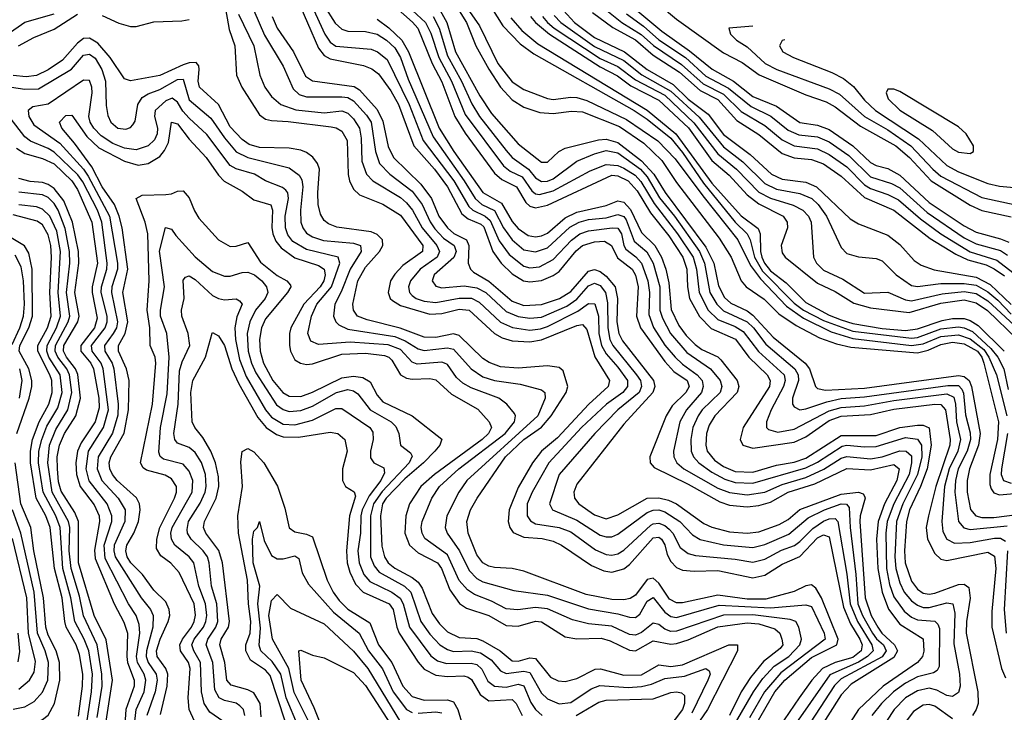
# Model space of a CAD drawing. Header units: inches. Extents: x 884549 to 1028252, y 526810 to 653624.
# Tile 420 of 656: x 911033 to 914386, y 636780 to 639139. Entities that reach past the tile are written whole.
import ezdxf

# ---------------------------------------------------------------- set-up
doc = ezdxf.new("R2010")
doc.units = ezdxf.units.IN
doc.header["$MEASUREMENT"] = 0
doc.layers.add('A9613', color=7, linetype='Continuous')

msp = doc.modelspace()

# ---------------------------------------------------------------- linework, layer by layer
at = {"layer": 'A9613', "color": 5}
for points, elevation in [([(913071.2, 639388.4), (913075.3, 639370), (913088.8, 639330), (913111.6, 639290), (913165.5, 639230), (913270, 639141.5), (913430, 639026.5), (913493.8, 638993.8), (913551.6, 638951.6), (913710, 638883.5), (913779.4, 638859.4), (913810, 638843), (913896.5, 638776.5), (914016.5, 638710), (914063.3, 638670), (914136.8, 638590), (914270, 638507.6), (914310, 638489.2), (914410, 638468.1)], 3620), ([(912267.3, 639267.3), (912414.8, 639130), (912432.9, 639092.9), (912460.1, 639010), (912503.3, 638930), (912550, 638816.7), (912680.9, 638641), (912703.6, 638623.6), (912744.5, 638604.5), (912776.6, 638556.6), (912790, 638545.9), (912803.5, 638543.5), (912850, 638556.4), (912975.3, 638624.7), (913030, 638646.2), (913070, 638642.5), (913090, 638634.1), (913129.2, 638609.2), (913148.4, 638588.4), (913193.1, 638513.1), (913273.3, 638410), (913326.4, 638330), (913337.5, 638290), (913346.4, 638210), (913377.5, 638150), (913410, 638118.3), (913470, 638094.3), (913497.2, 638077.2), (913549, 638009), (913636, 637930), (913639.5, 637910), (913633.9, 637890), (913591.6, 637810), (913576.8, 637770), (913576.6, 637750), (913583.1, 637743.1), (913615, 637735), (913670, 637744.9), (913790, 637806.9), (913830, 637818.5), (913910, 637824.2), (914010, 637842.3), (914190, 637864.9), (914214, 637854), (914220, 637830), (914223.1, 637770), (914236.4, 637710), (914227.5, 637670), (914198.2, 637610), (914182.9, 637550), (914173.3, 637430), (914176.3, 637396.3), (914190.6, 637370.6), (914216.9, 637356.9), (914270, 637358.6), (914353.2, 637373.2), (914373.2, 637373.2), (914390, 637363.5)], 3240), ([(912475.9, 639255.9), (912554.7, 639130), (912586.4, 639050), (912631.1, 638971.1), (912670.3, 638910), (912710, 638866.4), (912750, 638841.3), (912803.7, 638823.7), (912850, 638820.1), (912912.1, 638827.9), (912950, 638824.9), (913075.3, 638775.3), (913158.2, 638718.2), (913219.9, 638659.9), (913270, 638584.8), (913415.2, 638395.2), (913456.3, 638330), (913490, 638249.6), (913507.2, 638230), (913567.9, 638187.9), (913617.7, 638137.7), (913677.4, 638097.4), (913756.2, 638056.2), (913815.1, 638035.1), (913863.6, 638023.6), (914090, 638004.2), (914126.6, 638013.4), (914170, 638032.5), (914210, 638040.9), (914250, 638035.5), (914294.3, 638010), (914309.9, 637990), (914316.9, 637970), (914366.1, 637770), (914363.4, 637710), (914336.4, 637590), (914336.6, 637556.6), (914341.1, 637541.1), (914350, 637527.8), (914370, 637520.7), (914470, 637530.6)], 3320), ([(912008.9, 639230), (912072.5, 639090), (912090, 639063.2), (912110, 639048.7), (912230, 639038.4), (912251.8, 639030), (912284.1, 639004.1), (912359.2, 638850), (912407.3, 638727.3), (912511.6, 638590), (912562.9, 638502.9), (912575.9, 638490), (912618.6, 638470), (912635.4, 638455.4), (912666.3, 638386.3), (912699.9, 638339.9), (912750, 638300.1), (912770, 638293.6), (912802.9, 638297.1), (912850, 638322.5), (912911.9, 638388.1), (912940.1, 638410), (912970, 638420.3), (913050.5, 638430.5), (913070, 638428.7), (913082.2, 638410), (913089.8, 638370), (913097.3, 638357.3), (913131.6, 638331.6), (913150.3, 638310.3), (913172.2, 638250), (913177.3, 638210), (913175, 638135), (913191.4, 638091.4), (913230, 638030.4), (913265.4, 637990), (913290, 637965.9), (913340.1, 637930), (913357.2, 637910), (913360.5, 637890), (913354.6, 637870), (913303.8, 637810), (913281.4, 637770), (913259.3, 637670), (913260.9, 637650), (913271.2, 637630), (913294.9, 637610), (913410, 637543.9), (913450, 637528.6), (913510, 637521.6), (913570, 637530.4), (913630, 637556.5), (913710, 637580.4), (913771.7, 637608.3), (913830, 637645.5), (913850, 637651.4), (913930, 637643.8), (913970, 637650.8), (914030.7, 637670.7), (914052.2, 637670), (914070, 637653.9), (914070.2, 637630), (914061.8, 637590), (914009.9, 637490), (913987.1, 637430), (913982.8, 637390), (913984.5, 637270), (913995.6, 637215.6), (914010, 637174.1), (914045.2, 637125.2), (914070, 637105), (914090, 637095.5), (914150, 637090.4), (914160.2, 637080.2), (914165.5, 637065.5), (914164.1, 636935.9), (914157.1, 636922.9), (914144.9, 636915.1), (914090, 636900.8), (914050, 636879.4), (914008.5, 636850), (913968, 636810), (913935.1, 636770)], 3140), ([(912233.7, 639253.7), (912370.8, 639130.8), (912388.2, 639110), (912437.3, 638990), (912470, 638927.2), (912514.5, 638810), (912550, 638752.5), (912650, 638616.2), (912674.9, 638594.9), (912724.6, 638570), (912756.6, 638516.6), (912770, 638504.5), (912790, 638498.3), (912830, 638507.9), (913050, 638609.7), (913070, 638608), (913104.8, 638590), (913136, 638556), (913181.3, 638481.3), (913243.4, 638403.4), (913290.8, 638330), (913304.7, 638290), (913307.3, 638230), (913314.5, 638190), (913348.2, 638128.2), (913387.7, 638087.7), (913470.9, 638050.9), (913515.7, 637990), (913578.4, 637930), (913589.2, 637910), (913586.8, 637890), (913496.5, 637750), (913486.2, 637710), (913495.9, 637690), (913530, 637680.3), (913670, 637700.1), (913710, 637718.7), (913790, 637773.9), (913830, 637789), (913930, 637794.9), (914010, 637812.6), (914150, 637829.3), (914170, 637828.5), (914186.3, 637810), (914202, 637710), (914200.7, 637690), (914153.3, 637550), (914127.7, 637450), (914120.3, 637410), (914124, 637370), (914150, 637321.5), (914170, 637301.8), (914190, 637297.7), (914330, 637325.9), (914352.4, 637312.4), (914357.4, 637270), (914344.2, 637124.2), (914344.2, 637070), (914376.6, 636930), (914390, 636898)], 3220), ([(911730, 639196), (911745.8, 639105.8), (911765.6, 639050), (911771.4, 638950), (911789.1, 638910), (911850, 638815.7), (911870, 638800.4), (911890, 638795.4), (911947, 638793), (912094, 638774), (912110.8, 638770.8), (912130, 638759.4), (912147.6, 638727.6), (912152, 638612), (912156.4, 638590), (912170, 638561.6), (912190, 638543), (912270, 638510.9), (912330, 638474), (912405.4, 638370), (912404.7, 638350), (912337.8, 638302.2), (912310, 638272.7), (912295.7, 638250), (912287.2, 638210), (912294.3, 638190), (912302.5, 638182.5), (912330, 638165.6), (912430, 638136.4), (912470, 638138.4), (912530, 638153.2), (912564.1, 638150), (912650, 638070.1), (912675.7, 638055.7), (912710, 638045.7), (912770, 638042.4), (912810, 638048.9), (912930, 638098.3), (912950, 638100.9), (912964.7, 638084.7), (912991.1, 637991.1), (913041.8, 637910), (913036.7, 637890), (912970.6, 637830), (912864.9, 637715.1), (912810.1, 637670), (912778.9, 637630), (912730, 637545.7), (912699.9, 637470), (912696.4, 637430), (912701.6, 637410), (912713.3, 637393.3), (912750, 637377.2), (912812, 637372), (912850, 637363.2), (912877.5, 637350), (912980.4, 637280.4), (913022.4, 637262.4), (913050, 637258), (913090, 637269.2), (913110, 637283.7), (913190, 637374.9), (913210, 637376.9), (913219.1, 637370), (913230, 637350.8), (913238.3, 637318.3), (913250, 637294.5), (913270, 637274), (913290, 637264.4), (913330, 637261.1), (913410, 637263.8), (913530, 637237.9), (913570, 637247), (913630, 637284.4), (913690, 637310.5), (913750, 637374.6), (913770, 637385.2), (913790, 637378.5), (913839, 637139), (913862, 637082), (913894.6, 637030), (913902.5, 637010), (913898.7, 636990), (913870, 636967.1), (913809.7, 636950), (913767.5, 636930), (913730.3, 636890), (913687.2, 636830), (913619.5, 636730)], 3020), ([(911975.8, 639215.8), (912050, 639041.9), (912070, 639017.6), (912090, 639005.5), (912203.4, 638983.4), (912232.2, 638972.2), (912255.3, 638955.3), (912297.1, 638897.1), (912323.4, 638850), (912375, 638710), (912445, 638630), (912489.8, 638570), (912538.6, 638478.6), (912560.7, 638460.7), (912603.2, 638443.2), (912613.5, 638433.5), (912644.4, 638350), (912672.5, 638310), (912710, 638273.5), (912748.5, 638250), (912770, 638246.4), (912810, 638251.2), (912850, 638267.7), (912870, 638281.9), (912928.2, 638351.8), (912950, 638370.7), (912990, 638383.1), (913024.6, 638384.6), (913048.3, 638370), (913068.7, 638328.7), (913119, 638290), (913129.7, 638269.7), (913139, 638230), (913133.5, 638130), (913147, 638090), (913230, 637974.8), (913260.9, 637940.9), (913305.7, 637910), (913312.7, 637890), (913301.9, 637870), (913255.3, 637824.7), (913234.9, 637790), (913179.1, 637650), (913180.1, 637630), (913194.2, 637614.2), (913310, 637557.6), (913417.1, 637497.1), (913450, 637485.4), (913510, 637480.3), (913550, 637485), (913590, 637495.8), (913649.5, 637530.5), (913740.9, 637559.1), (913850, 637610.5), (913930, 637606.1), (914010, 637624.6), (914028, 637610), (914019.9, 637570), (913977.9, 637490), (913957.1, 637430), (913950.7, 637370), (913955.3, 637270), (913969.9, 637190), (913991.9, 637131.9), (914030, 637080.4), (914110, 637030.1), (914111.7, 636988.3), (914107.1, 636970), (914090.9, 636950), (913973.6, 636870), (913889.8, 636790), (913851.2, 636730)], 3120), ([(912548.3, 639190), (912598.6, 639118.6), (912661.1, 638990), (912710, 638928.1), (912750, 638901.3), (912830, 638870.6), (912850, 638867.6), (912910, 638875.9), (912930, 638874.8), (912964.1, 638864.1), (913099.4, 638799.4), (913206.2, 638726.2), (913265.5, 638665.5), (913359, 638539), (913478.9, 638390), (913522.2, 638302.2), (913556.3, 638256.3), (913644, 638164), (913702.7, 638122.7), (913796.2, 638076.2), (913870, 638053.1), (914070, 638029.5), (914110, 638035.6), (914170, 638060.5), (914230, 638066.3), (914270, 638052.6), (914315.9, 638015.9), (914333.7, 637990), (914359.2, 637930), (914394.9, 637790)], 3340), ([(913010, 639188.2), (913083.4, 639130), (913149, 639089), (913190.9, 639050.9), (913287, 638987), (913361, 638921), (913430, 638885.7), (913490, 638826.6), (913570, 638779.1), (913630, 638729.6), (913670, 638709.8), (913750, 638699.4), (913790, 638680.6), (913850, 638637.8), (913910, 638576.8), (913930, 638563.8), (913990, 638543.4), (914025.3, 638525.3), (914100.8, 638460.8), (914170.4, 638410), (914270, 638348.5), (914360.7, 638320.7), (914470, 638236.3)], 3540), ([(913110.7, 639190.7), (913219.8, 639099.8), (913313.5, 639033.5), (913390.9, 638970.9), (913464.1, 638930), (913530, 638878.2), (913610, 638844.3), (913689.5, 638789.5), (913750, 638779.9), (913790, 638765.1), (913870.3, 638710), (913930, 638653), (913950, 638642.5), (913990, 638633), (914030, 638610), (914130, 638516.8), (914250, 638436.9), (914290, 638415.6), (914373.2, 638393.2), (914401.3, 638381.3)], 3580), ([(910990, 639088.5), (911050, 639131), (911150, 639159.2)], 3040), ([(911029.2, 639050), (911080.9, 639079.1), (911150, 639107.4), (911230, 639158.5)], 3020), ([(911778.4, 639158.4), (911829.8, 639050), (911850.2, 638949.8), (911868.2, 638910), (911890, 638877.5), (911921.6, 638850), (911972.8, 638832.8), (912070, 638821.8), (912130, 638828.9), (912150, 638821.4), (912170, 638801.8), (912190, 638770), (912195.7, 638735.7), (912197.8, 638657.8), (912213.7, 638613.7), (912235.1, 638590), (912330, 638533.4), (912350, 638515.9), (912370.9, 638490), (912403.6, 638430), (912453.3, 638370), (912462.1, 638350), (912454.3, 638330), (912396.5, 638290), (912363.7, 638250), (912357.3, 638230), (912360.6, 638210), (912370, 638200.1), (912383.3, 638190), (912410, 638180.9), (912450, 638175.7), (912530, 638191), (912571.2, 638191.2), (912597.5, 638177.5), (912670, 638109.1), (912710.9, 638090.9), (912770, 638082.4), (912806.2, 638086.2), (912830, 638093.9), (912933.2, 638146.8), (912970, 638172.9), (912991.4, 638171.4), (913003.5, 638130), (913005.3, 638070), (913014.4, 638030), (913030, 638001.1), (913070, 637956.2), (913102.5, 637910), (913102.8, 637890), (913087.1, 637870), (913031.3, 637830), (912946.4, 637750), (912834.4, 637630), (912777.7, 637530), (912761.4, 637490), (912760.8, 637450), (912772.1, 637432.1), (912790, 637422.6), (912869.8, 637409.8), (912910, 637395.4), (912994.2, 637334.2), (913030, 637317.3), (913050, 637315.1), (913070, 637320.2), (913090, 637332.9), (913182.1, 637417.9), (913190, 637422.8), (913210, 637424.2), (913230, 637416.2), (913244.3, 637404.3), (913257.2, 637390), (913281.9, 637341.9), (913310, 637321.1), (913334, 637314), (913470, 637302.2), (913530, 637291.6), (913570, 637301.5), (913627.5, 637332.5), (913671.2, 637348.8), (913690, 637361.6), (913733.5, 637406.5), (913770, 637431.4), (913790, 637439.5), (913810, 637440.9), (913819.4, 637430), (913850.4, 637250.4), (913861.6, 637150), (913886.3, 637090), (913935.3, 637010), (913939.1, 636990), (913919.8, 636970), (913890, 636951.5), (913791.9, 636908.1), (913660.2, 636719.8)], 3040), ([(911830.3, 639170), (911867.1, 639087.1), (911930, 638981.3), (911963.9, 638903.9), (911984.4, 638884.4), (912010, 638876), (912130, 638876.3), (912150, 638874.3), (912170, 638863.4), (912214.3, 638814.3), (912229.8, 638790), (912244.3, 638690), (912258.2, 638650), (912293.1, 638613.1), (912370, 638555.1), (912403.1, 638510), (912430.7, 638450.7), (912447, 638427), (912475.7, 638395.7), (912512.1, 638370), (912519.1, 638350), (912511.2, 638328.8), (912444.6, 638270), (912437.2, 638250), (912450, 638231.4), (912470, 638226.6), (912547.1, 638232.9), (912590, 638226.4), (912620.2, 638210), (912690, 638146), (912730, 638128.6), (912770, 638122.4), (912810, 638126.4), (912896.2, 638163.8), (912930, 638187.6), (912970, 638233), (912990, 638241.4), (913010, 638234.1), (913028.2, 638210), (913035.1, 638175.1), (913035.8, 638090), (913043, 638050), (913052.9, 638030), (913134, 637930), (913147.3, 637910), (913150.9, 637890), (913142.7, 637870), (913070.1, 637810), (912991.9, 637730), (912870.1, 637590), (912837.7, 637490), (912847.4, 637470), (912930, 637434.9), (913010, 637384), (913030, 637377.5), (913050, 637378.2), (913070, 637387.1), (913170, 637460.7), (913190, 637469.1), (913210, 637470.3), (913230, 637463.5), (913281.2, 637430), (913324.7, 637384.7), (913350, 637369.1), (913430, 637350.3), (913530, 637342), (913570, 637352.3), (913652.8, 637387.2), (913717.7, 637442.3), (913773.7, 637470), (913830, 637490.2), (913849.2, 637489.2), (913858.2, 637478.2), (913860.8, 637410), (913880.3, 637250), (913887.3, 637150), (913903.2, 637110), (913937.4, 637050), (913950.6, 637030.6), (913974.3, 637010), (913983.4, 636990), (913970.5, 636969.5), (913830, 636893.9), (913808, 636872), (913676, 636670)], 3060), ([(912070, 639186.5), (912107.2, 639127.2), (912130, 639106.7), (912150, 639100.1), (912210, 639099.1), (912250, 639090.1), (912281.6, 639070), (912310, 639043.2), (912329.4, 639010), (912356.2, 638936.2), (912440.5, 638740.5), (912546.9, 638590), (912583.9, 638530), (912607, 638510), (912649.6, 638489.6), (912681, 638430), (912710, 638389.1), (912750, 638355.9), (912790, 638348.4), (912830, 638362.6), (912906.8, 638433.2), (912938.3, 638450), (912970, 638458.8), (913030, 638464.7), (913070, 638475.8), (913090, 638468.5), (913097.9, 638457.9), (913125.3, 638385.3), (913168.6, 638348.6), (913189.8, 638310), (913212.7, 638230), (913213.4, 638150), (913222.2, 638122.2), (913249.1, 638070), (913305.3, 638005.3), (913385.8, 637950), (913418.5, 637910), (913424.2, 637890), (913417.9, 637870), (913357.4, 637810), (913343, 637790), (913325.5, 637750), (913318.3, 637710), (913319.2, 637670), (913327.8, 637650), (913345.6, 637630), (913390, 637598.2), (913434.2, 637574.2), (913470, 637563.3), (913530, 637560.8), (913710, 637612.8), (913750, 637631.9), (913833.6, 637686.4), (913850, 637689.8), (913910, 637684), (913950, 637685.3), (914050, 637716.1), (914090, 637711.2), (914104.5, 637690), (914104.7, 637650), (914090.7, 637590), (914040.5, 637490), (914019.5, 637430), (914013.7, 637310), (914016.8, 637270), (914030, 637221.5), (914044.8, 637190), (914070, 637159.6), (914090, 637145.1), (914110, 637137.7), (914130, 637137.2), (914190, 637153.2), (914211, 637150), (914217.9, 637117.9), (914213.8, 637013.8), (914234, 636910), (914235.5, 636870), (914230, 636848.4), (914210, 636834.4), (914190, 636837.7), (914155.9, 636855.9), (914130, 636862.3), (914090, 636853.2), (914050.1, 636830), (914010.7, 636790), (913985.1, 636750)], 3160), ([(912464.4, 639170), (912488, 639130), (912517.5, 639030), (912599.4, 638879.4), (912640, 638820), (912730, 638716.2), (912810, 638654.3), (912830, 638654.3), (912868.5, 638690), (912890, 638702.2), (913004.4, 638730), (913030, 638731.9), (913070, 638720.6), (913150, 638659.1), (913193, 638613), (913230.6, 638550.6), (913370, 638364.9), (913397, 638310), (913412.3, 638232.3), (913433.1, 638193.1), (913454.2, 638174.2), (913510, 638147.2), (913530, 638132.6), (913598.4, 638058.4), (913708.2, 637970), (913723.1, 637950), (913743.4, 637890), (913750, 637883.4), (913777.7, 637877.7), (913910, 637883.8), (914230, 637927.2), (914250, 637923.9), (914266, 637910), (914274.7, 637890), (914304.1, 637730), (914298.3, 637690), (914267.7, 637610), (914259.9, 637570), (914259.7, 637530), (914271, 637471), (914288.8, 637450), (914310, 637443.8), (914350, 637443.7), (914430, 637454.2)], 3280), ([(912639.5, 639179.5), (912678.8, 639118.8), (912737.2, 639057.2), (912783.5, 639023.5), (913126.1, 638830), (913170, 638800.5), (913250, 638735.3), (913290, 638687.2), (913362.1, 638582.1), (913469.8, 638449.8), (913510.3, 638410), (913520.9, 638390), (913535.8, 638330), (913563, 638283), (913670, 638173.7), (913702.2, 638150), (913770, 638114.9), (913870, 638078.3), (914070, 638054.6), (914090, 638057.4), (914170, 638086.6), (914230, 638092.9), (914250, 638089.7), (914277.3, 638077.3), (914339.9, 638019.9), (914363.7, 637990), (914384.4, 637950), (914399.8, 637879.8)], 3360), ([(912884.9, 639170), (912921.9, 639130), (912990, 639078.5), (913092.7, 639030), (913169.8, 638970), (913258.5, 638918.5), (913310, 638868.5), (913377.7, 638817.7), (913430, 638748.7), (913520.3, 638680.3), (913593, 638613), (913630, 638596.2), (913710, 638585.6), (913746.1, 638570), (913860.8, 638460.8), (913890, 638444.2), (913990, 638405.1), (914030, 638374.1), (914079.6, 638319.6), (914102.7, 638302.7), (914147, 638287), (914290, 638262.4), (914337.5, 638237.5), (914410, 638168.8)], 3480), ([(912983.9, 639163.9), (913053.1, 639113.1), (913130, 639070.4), (913190, 639018.9), (913280.1, 638960.1), (913350, 638897.8), (913410, 638867.6), (913475.7, 638795.7), (913550, 638748.5), (913630, 638683.8), (913670, 638669.2), (913730, 638663.6), (913770, 638648.5), (913830, 638606.6), (913910, 638533.4), (914010, 638490.3), (914133.9, 638393.9), (914221.2, 638341.2), (914261.8, 638321.8), (914324.1, 638304.1), (914351.2, 638291.2), (914386.6, 638266.6)], 3520), ([(913098.9, 639158.9), (913157.6, 639117.6), (913210, 639070.7), (913299.9, 639010), (913370, 638947), (913446.4, 638906.4), (913523.5, 638843.5), (913591.1, 638811.1), (913650, 638762.5), (913686.7, 638746.7), (913750, 638739.8), (913790, 638723.1), (913857, 638677), (913930, 638603.7), (914001.5, 638581.5), (914030, 638566.3), (914123, 638483), (914250, 638396.4), (914290, 638376.4), (914373.1, 638353.1), (914397.5, 638337.5)], 3560), ([(911313.4, 639153.4), (911370, 639127.7), (911410, 639115.7), (911430, 639116), (911490, 639131.4), (911584.9, 639135.1), (911610, 639140.3)], 3020), ([(911892.7, 639150), (911909.2, 639110), (911965.1, 639030), (912006.6, 638946.6), (912030.5, 638930.5), (912171.6, 638911.6), (912190, 638900.1), (912250, 638833.3), (912270, 638793.6), (912287.9, 638707.9), (912305.9, 638670), (912399.2, 638579.2), (912435.2, 638530), (912460.1, 638470), (912489.6, 638430), (912511, 638411), (912554.9, 638390), (912562.8, 638370), (912560.4, 638310), (912568, 638290), (912578.9, 638278.9), (912630, 638248.5), (912710, 638180.4), (912750, 638165.5), (912810, 638168.8), (912871.1, 638190), (912910, 638213.9), (912970, 638282.9), (912990, 638288.8), (913010, 638281.3), (913030, 638265.6), (913060.6, 638230), (913068.3, 638190), (913066.2, 638110), (913073.6, 638070), (913086, 638046), (913191.2, 637910), (913196.2, 637890), (913189.1, 637870), (913090, 637761.7), (912930, 637557.4), (912919.9, 637530), (912920.7, 637520.7), (912921.8, 637510), (912936.8, 637490), (912990, 637452.5), (913030, 637439.9), (913070, 637452.6), (913170, 637509.6), (913210, 637511.3), (913242.9, 637502.9), (913269.7, 637490), (913363.2, 637423.2), (913390, 637410.6), (913450, 637394.6), (913510, 637390.8), (913550, 637395.1), (913619.6, 637420.4), (913650, 637437), (913690, 637471.3), (913830, 637523.8), (913890, 637530.7), (913904.9, 637524.9), (913910, 637516.5), (913912, 637510), (913895.1, 637450), (913894, 637430), (913911.9, 637170), (913932.7, 637110), (913955.5, 637070), (913969.4, 637049.4), (914011.7, 637010), (914022.3, 636990), (914010, 636966.8), (913864.1, 636875.9), (913830, 636839.4), (913709.8, 636650)], 3080), ([(912250, 639140.7), (912290, 639111.5), (912334.2, 639070), (912356.8, 639030), (912461.5, 638770), (912511.6, 638690), (912610, 638551.1), (912674.2, 638514.2), (912710, 638451.4), (912730, 638428.1), (912764.8, 638404.8), (912790, 638399.2), (912810, 638402.6), (912830, 638412.6), (912890, 638464.1), (912930, 638484), (913030, 638506), (913070, 638522.1), (913090, 638517.9), (913112.7, 638492.7), (913150, 638414.5), (913195.9, 638370), (913218.4, 638330), (913233.5, 638290), (913243.2, 638243.2), (913251.7, 638151.7), (913277.8, 638097.8), (913303.2, 638063.2), (913333.3, 638033.3), (913356.5, 638016.5), (913410, 637991.3), (913421.2, 637981.2), (913476.8, 637910), (913481.8, 637890), (913476.3, 637870), (913400.5, 637790), (913381.4, 637758.6), (913371.6, 637730), (913369.3, 637690), (913374.7, 637670), (913399.1, 637639.1), (913430, 637617.1), (913470, 637600.3), (913530, 637598.4), (913610, 637622.3), (913670, 637632), (913710, 637646), (913830, 637723.4), (913950, 637723.2), (914030, 637750.7), (914090, 637757.9), (914110, 637758.8), (914130, 637748.9), (914137.1, 637690), (914122.9, 637610), (914101.1, 637550), (914062.9, 637470), (914052.5, 637430), (914046.8, 637330), (914048.9, 637290), (914070, 637227.5), (914090, 637199.4), (914110, 637186.3), (914130, 637183.1), (914150, 637186.6), (914230, 637215.5), (914250, 637216.7), (914265.8, 637205.8), (914269.5, 637169.5), (914257.7, 637090), (914256.3, 637050), (914296.3, 636850), (914297.4, 636810), (914290.8, 636790), (914277.5, 636770)], 3180), ([(912440.9, 639150), (912461.2, 639110), (912490, 639016.1), (912537.4, 638930), (912572.4, 638852.4), (912598.5, 638810), (912690, 638693.3), (912710.4, 638670), (912765.2, 638630), (912790, 638600.9), (912810, 638587.9), (912830, 638589.2), (912850, 638597.8), (912930, 638657.9), (912990, 638682.8), (913030, 638693.8), (913070, 638686.3), (913146.9, 638630), (913170, 638604), (913212.3, 638532.3), (913262.8, 638470), (913348.6, 638350), (913365.6, 638310), (913383.1, 638210), (913406.6, 638170), (913430, 638148), (913510.3, 638110), (913531.7, 638090), (913574.5, 638034.5), (913673, 637950), (913684.1, 637930), (913684.7, 637910), (913664.8, 637850), (913664.7, 637830), (913670, 637820.5), (913690, 637811), (913710, 637813.6), (913781.9, 637838.1), (913830, 637848.8), (913910, 637854.3), (914193.5, 637893.5), (914230, 637892.9), (914241.4, 637881.4), (914247.4, 637867.4), (914253.7, 637793.7), (914270, 637732), (914271, 637710), (914260, 637670), (914229.2, 637610), (914219.8, 637570), (914217.3, 637530), (914229.8, 637430), (914248.5, 637408.5), (914270, 637403.1), (914395.6, 637415.6)], 3260), ([(912705.3, 639145.3), (912742.5, 639102.5), (912797.3, 639057.3), (913170, 638830.6), (913268, 638750), (913390, 638582.9), (913490, 638471.2), (913547.7, 638427.7), (913555.1, 638410), (913556.2, 638350), (913560.9, 638330), (913568.9, 638310), (913590, 638284.3), (913643.6, 638243.6), (913710, 638176.6), (913790, 638132.6), (913830, 638116.7), (913870, 638104.9), (913970, 638087.1), (914050, 638080.4), (914090, 638085.9), (914174.9, 638114.9), (914210, 638121.5), (914250, 638121.9), (914270, 638115), (914297.4, 638097.4), (914386.2, 638010)], 3380), ([(912773, 639150), (912789.7, 639130), (912837, 639090), (913010, 638978.8), (913068.5, 638948.5), (913113.9, 638913.9), (913210, 638865.6), (913310.7, 638770.7), (913390, 638659.9), (913449.3, 638609.3), (913510, 638542.5), (913550, 638512.6), (913633.2, 638470), (913646.6, 638450), (913647.4, 638430), (913625.8, 638370), (913630, 638344.7), (913639.7, 638330), (913750, 638242.3), (913810, 638213), (913874, 638174), (913930, 638157.7), (914062.5, 638142.5), (914170, 638173.3), (914250, 638184.8), (914290, 638175.2), (914329.3, 638149.3), (914430, 638051.5)], 3420), ([(912813.2, 639150), (912830, 639130), (912853.5, 639110), (913010, 639006.9), (913070, 638979.6), (913130, 638934.7), (913230, 638882), (913328.2, 638788.2), (913410, 638682.7), (913473.9, 638630), (913550, 638552.4), (913590, 638531.4), (913667.5, 638507.5), (913700.3, 638490), (913718.8, 638470), (913727.9, 638450), (913736.6, 638330), (913746.4, 638310), (913770, 638286.4), (913835.7, 638255.7), (913910, 638208.1), (913990, 638211.1), (914050, 638184.8), (914070, 638181.9), (914174.1, 638205.9), (914250, 638213), (914290, 638206.2), (914330, 638181.9), (914450.7, 638070.7)], 3440), ([(912853.5, 639153.5), (912875.5, 639130), (912990, 639047.9), (913090, 639000), (913151.8, 638951.8), (913250, 638896.2), (913347, 638807), (913430, 638705.8), (913495.4, 638655.4), (913570, 638581.9), (913610, 638562.5), (913690, 638547.8), (913730.4, 638530), (913752, 638510), (913780.5, 638470), (913830, 638363.6), (913850, 638343.5), (913890, 638331.9), (913950, 638326), (913970, 638318), (914017.3, 638270), (914070, 638233.6), (914090.1, 638230.1), (914170, 638240.7), (914250, 638241.2), (914290, 638234.8), (914330, 638212.5), (914364.1, 638184.1), (914410, 638136)], 3460), ([(913530, 639116.8), (913447.7, 639110), (913453.1, 639090), (913473.8, 639070), (913510, 639047), (913571.5, 638990), (913611.4, 638970), (913790, 638904), (913825.1, 638885.1), (913910.1, 638810), (913990, 638764), (914067.5, 638710), (914142.2, 638630), (914170, 638606.9), (914310, 638534.2), (914430, 638507.8)], 3640), ([(913477.3, 636630), (913604.7, 636850), (913638.6, 636890), (913730, 636966.6), (913815.4, 637010), (913820.5, 637030), (913763.4, 637170), (913743.7, 637203.7), (913730, 637214.6), (913710, 637211.1), (913670, 637191.3), (913573.7, 637166.3), (913510, 637165.9), (913410, 637179.6), (913290, 637153.7), (913270, 637153.2), (913245.7, 637165.7), (913210, 637219.7), (913190, 637237.1), (913170, 637232.4), (913130, 637179.5), (913111.7, 637168.3), (913090, 637163.8), (913050, 637164.3), (912962, 637182), (912750, 637260.6), (912710.1, 637270.1), (912650, 637273.3), (912630, 637277.8), (912610, 637289.7), (912590, 637316.6), (912559.9, 637390), (912555.5, 637430), (912567.9, 637470), (912590.8, 637510), (912687.4, 637650), (912750, 637709), (912810, 637751.7), (912842.3, 637790), (912894, 637870), (912900.1, 637890), (912883.2, 637943.2), (912870, 637954.3), (912830, 637960.4), (912730, 637952.5), (912670, 637957.1), (912631.4, 637971.4), (912610, 637985.9), (912530, 638063.8), (912510, 638068.9), (912450, 638056.6), (912410, 638058.3), (912328.8, 638088.8), (912216.7, 638116.7), (912183.6, 638130), (912169.6, 638149.6), (912167.6, 638170), (912184.8, 638250), (912210, 638296.7), (912258.4, 638350), (912269.2, 638370), (912268.1, 638390), (912250, 638407.5), (912230, 638416.7), (912112.9, 638432.9), (912084.5, 638444.5), (912070, 638455.7), (912056.8, 638476.8), (912049.8, 638509.8), (912048, 638550), (912054.1, 638630), (912047.5, 638650), (912031, 638671), (912010, 638687.2), (911990, 638695.3), (911950, 638701.4), (911850, 638703.6), (911814.4, 638714.4), (911790.7, 638730.7), (911750, 638774.7), (911710, 638850.9), (911645.2, 638910), (911640.8, 638930), (911644.5, 638970), (911642.6, 638982.6), (911633.4, 638993.4), (911610, 638992.6), (911590, 638985.6), (911510, 638948.8), (911410, 638930.5), (911390, 638937.7), (911341.3, 639010), (911298.9, 639058.9), (911270, 639076.1), (911250, 639074.7), (911230, 639059.3), (911179.1, 639000.9), (911130, 638969), (911090, 638949.6), (911055, 638945), (911011.1, 638948.9)], 2980), ([(913639, 639070.5), (913630, 639068), (913621, 639050), (913632.3, 639030), (913668, 639010), (913799.3, 638959.3), (913838.9, 638938.9), (913872.1, 638912.1), (913910, 638865.6), (913947.4, 638830), (914093.7, 638733.7), (914190, 638642.5), (914230, 638620.7), (914330, 638581.1), (914370, 638572.3), (914470, 638562.9), (914477.1, 638562.9), (914481, 638566.8)], 3660), ([(910950, 638917.2), (911050, 638902.4), (911096.4, 638903.6), (911209.3, 638970.7), (911250, 639017.9), (911270, 639022.1), (911290, 639008.3), (911312.5, 638970), (911324.6, 638930), (911326.8, 638846.8), (911332.7, 638812.7), (911343.3, 638790), (911366.6, 638770), (911393.8, 638766.2), (911410, 638771.8), (911418.5, 638781.5), (911426, 638794), (911435.6, 638850), (911450, 638874.7), (911470, 638887.2), (911510, 638901.1), (911570, 638935.2), (911590, 638936.5), (911610, 638866.1), (911683.7, 638803.7), (911730, 638737.2), (911770, 638689.5), (911809.7, 638669.7), (911950, 638635.1), (911984.1, 638610), (911993.4, 638593.4), (911997.6, 638570), (911989, 638490), (911990.4, 638450), (911996.7, 638430), (912010, 638412.1), (912030, 638399.6), (912067.2, 638387.2), (912170, 638378.3), (912193.6, 638370), (912195.4, 638350), (912158.3, 638290), (912128, 638212), (912105.9, 638170), (912101.8, 638130), (912109, 638110), (912119.8, 638099.8), (912150, 638085.3), (912310, 638060.4), (912345.9, 638045.9), (912390, 638018.5), (912410, 638012.7), (912490, 638021.6), (912510, 638017.3), (912570, 637950.1), (912610, 637923.3), (912650, 637910.5), (912737.4, 637897.4), (912810, 637878.3), (912821.2, 637870), (912822.8, 637850), (912797.1, 637790), (912555.2, 637570), (912528.1, 637530), (912487.1, 637450), (912481.7, 637410), (912488.4, 637390), (912530.5, 637330.5), (912563.8, 637263.8), (912590, 637235.8), (912610, 637225.1), (912715.6, 637195.6), (912830, 637179.9), (912970, 637132.5), (913070, 637116.2), (913110, 637103.9), (913130, 637103.6), (913145.3, 637114.7), (913170, 637158.9), (913190, 637171.6), (913230, 637121.8), (913250, 637106.6), (913270, 637103.2), (913415.2, 637144.8), (913590, 637136.1), (913710, 637146.8), (913730, 637140.5), (913772.3, 637050), (913776.1, 637030), (913624.7, 636915.3), (913569.3, 636850.7), (913518.9, 636761.1)], 2960), ([(913450, 636709), (913531.8, 636850), (913563.9, 636896.1), (913602.7, 636937.3), (913652.6, 636970), (913689.8, 637010), (913695.3, 637030), (913686.6, 637070), (913676.2, 637090), (913656.5, 637096.5), (913530, 637111.9), (913430, 637111.8), (913270, 637056.9), (913250, 637055.2), (913230, 637063.7), (913210, 637079.4), (913190, 637084.2), (913150, 637052.1), (913130, 637043.7), (913110, 637045.7), (913050, 637073.3), (912970, 637081.2), (912915.9, 637095.9), (912830, 637132.9), (912790, 637137.4), (912729.2, 637129.2), (912690, 637132.6), (912639.1, 637159.1), (912581.7, 637181.7), (912557.4, 637197.4), (912529.7, 637229.7), (912490, 637316.3), (912412.9, 637372.9), (912403.4, 637390), (912400.4, 637410), (912404, 637430), (912436.1, 637510), (912462.9, 637550), (912528.7, 637610), (912685.9, 637730), (912717.9, 637770), (912721.8, 637790), (912718, 637798), (912691.4, 637830), (912665, 637850), (912570, 637886), (912541.5, 637901.5), (912520.6, 637920.6), (912490, 637965.1), (912479.7, 637970), (912470, 637972.8), (912386.5, 637966.5), (912370, 637972.5), (912330, 638016.2), (912287.9, 638032.1), (912158.6, 638041.4), (912050, 638032.7), (912024.4, 638044.4), (912014.1, 638070), (912026.1, 638130), (912045, 638170), (912094.6, 638230), (912122.9, 638310), (912117.2, 638330), (912010, 638356.6), (911963.5, 638383.5), (911946.3, 638406.3), (911938.4, 638430), (911936.4, 638470), (911948.3, 638530), (911945.7, 638550), (911938.9, 638558.9), (911927.9, 638567.9), (911870, 638590.1), (911832.7, 638612.7), (911770, 638630.9), (911750, 638642.9), (911670, 638748.3), (911610, 638803.7), (911588, 638828), (911570, 638857.8), (911552.1, 638872.1), (911530, 638863.1), (911493.8, 638830), (911491.5, 638810), (911502.3, 638770), (911501.3, 638750), (911491.9, 638730), (911469.9, 638710), (911430, 638696.4), (911390, 638702.1), (911350, 638717.7), (911310, 638743.9), (911285.1, 638770), (911273.1, 638790), (911268.4, 638810), (911279.1, 638890), (911278.1, 638910), (911270, 638932), (911250, 638933.6), (911130, 638851.4), (911077.4, 638842.6), (911061.5, 638830), (911063.5, 638810), (911081, 638781), (911170, 638718.4), (911250, 638630.4), (911266.1, 638606.1), (911338.6, 638470), (911365.6, 638310), (911365.7, 638290), (911347, 638230), (911345.3, 638210), (911366.4, 638110), (911362.4, 638090), (911351.6, 638070), (911321.1, 638030), (911322.9, 638010), (911347.5, 637970), (911353.8, 637950), (911368.3, 637830), (911367.2, 637792.8), (911348.5, 637731.5), (911299.5, 637650), (911297.1, 637610), (911312.4, 637570), (911368.3, 637510), (911391.8, 637470), (911391.4, 637430), (911354.4, 637350), (911353, 637330), (911357.8, 637310), (911446.4, 637170), (911478.6, 637130), (911486.8, 637110), (911485.9, 637070), (911464.2, 636990), (911463.2, 636970), (911470, 636950), (911497.7, 636910), (911500.8, 636890), (911494, 636850), (911466.3, 636770)], 2940), ([(911423.2, 636730), (911429.2, 636790), (911456.4, 636850), (911462.3, 636890), (911456.9, 636910), (911434.3, 636950), (911430.5, 636970), (911441.4, 637050), (911439.9, 637079.9), (911429.7, 637110), (911402.8, 637150), (911323.7, 637303.7), (911320.5, 637350), (911346.3, 637430), (911346.8, 637450), (911330.7, 637490), (911269.3, 637569.3), (911259.7, 637610), (911266.9, 637670), (911318.2, 637750), (911335.7, 637810), (911317.2, 637950), (911310.3, 637970), (911280.1, 638010), (911277.5, 638030), (911324.2, 638090), (911330.8, 638110), (911330.6, 638130), (911310.5, 638210), (911311, 638230), (911329.3, 638290), (911331.2, 638310), (911312, 638450), (911297.3, 638490), (911247.5, 638587.5), (911230.8, 638610.8), (911150, 638688.1), (911130, 638700.8), (911070, 638725.2), (911050, 638740.4), (910949.4, 638870)], 2960), ([(911512.4, 636772.4), (911535.2, 636870), (911537.7, 636910), (911530.8, 636930), (911501.4, 636970), (911498.7, 636990), (911510.8, 637029.2), (911539, 637090), (911543.8, 637110), (911542.4, 637130), (911530, 637156.6), (911490, 637196.3), (911450.5, 637250), (911410.9, 637290), (911399, 637310), (911394, 637330), (911397.5, 637350), (911421.9, 637390), (911437, 637430), (911443.6, 637470), (911441, 637490), (911430.5, 637510.5), (911364.8, 637570), (911348.4, 637590), (911339.4, 637610), (911337.5, 637630), (911343, 637650), (911388.4, 637731.6), (911403.5, 637810), (911405.4, 637910), (911396, 637950), (911369.5, 638010), (911369.5, 638030), (911391.9, 638070), (911401.6, 638110), (911383.6, 638210), (911401, 638290), (911381.9, 638430), (911372, 638470), (911355.4, 638510), (911313.6, 638570), (911278.2, 638638.2), (911219.2, 638719.2), (911176.1, 638770), (911168.4, 638790), (911190, 638813.3), (911210, 638813.6), (911261.4, 638741.3), (911302.7, 638702.7), (911390, 638657.4), (911436.4, 638643.6), (911470, 638649.1), (911510, 638673.3), (911526.3, 638693.7), (911539.2, 638720.8), (911549.9, 638790.1), (911570, 638784.1), (911610, 638732.5), (911668.2, 638670), (911709.7, 638609.7), (911729.4, 638589.4), (911790, 638555.3), (911830, 638526.1), (911888.2, 638508.2), (911894, 638490), (911891.2, 638431.2), (911894.4, 638410), (911905, 638385), (911922.8, 638362.8), (911970, 638328.2), (912050, 638301.7), (912069.8, 638289.8), (912073.7, 638270), (912068.7, 638250), (912055.6, 638230), (912000, 638170), (911956.3, 638090), (911951.4, 638070), (911951.3, 638030), (911954.9, 638010), (911970, 637981.4), (911989.3, 637969.3), (912010, 637965.4), (912030, 637966.8), (912130, 638000), (912210, 638003.2), (912275.5, 637995.5), (912290.2, 637990.2), (912300.2, 637980.2), (912330, 637929.7), (912350, 637918.5), (912370, 637914.9), (912430, 637917.1), (912450, 637913.1), (912503.5, 637863.5), (912592.8, 637812.8), (912631.8, 637770), (912640.1, 637750), (912628.9, 637730), (912607.9, 637710), (912445.9, 637590), (912399.1, 637550), (912360.8, 637490), (912347.4, 637450), (912344.9, 637390), (912360.8, 637350), (912390, 637323.2), (912455.4, 637290), (912469.6, 637270), (912497.5, 637197.5), (912530.6, 637150.6), (912554.9, 637134.9), (912630, 637110.6), (912690, 637076.5), (912730, 637073.3), (912789.4, 637090.6), (912810, 637088.1), (912890, 637037.5), (912930, 637031), (913012.8, 637032.8), (913043.5, 637023.5), (913110, 636991.7), (913130.1, 636990.1), (913190, 637023.9), (913250, 637012.1), (913270, 637014.9), (913310, 637027.8), (913410, 637071.7), (913510, 637085.6), (913550, 637081.7), (913604.2, 637064.2), (913621.5, 637050), (913629, 637030), (913631.6, 637010), (913622.3, 636997.7), (913566.1, 636953.9), (913521.3, 636898.7), (913490, 636850), (913449.8, 636770)], 2920), ([(911021.9, 638701.9), (911050, 638683), (911110, 638666.9), (911150, 638648.6), (911210.6, 638590.6), (911230, 638560.9), (911278.6, 638450), (911297.8, 638310), (911279.5, 638230), (911279.2, 638210), (911297.2, 638122.8), (911287.3, 638090), (911241.3, 638030), (911241.5, 638010), (911275.5, 637970), (911284.7, 637950), (911302, 637850), (911303.1, 637816.9), (911290, 637770), (911242.2, 637697.8), (911230, 637670), (911224.4, 637630), (911225.7, 637590), (911238.8, 637550), (911286.6, 637486.6), (911303.6, 637450), (911305.1, 637430), (911287.8, 637332.2), (911290, 637304.1), (911355.1, 637150), (911387.8, 637087.8), (911399.9, 637050), (911397.6, 636970), (911400.2, 636950), (911423.2, 636890), (911422.8, 636870), (911394.5, 636790), (911386.4, 636670)], 2980), ([(911315.2, 636670), (911348.9, 636890), (911327.1, 637027.1), (911286.9, 637110), (911232.5, 637290), (911233.3, 637430), (911221, 637461), (911174, 637534), (911165, 637565), (911161, 637610), (911160.3, 637650), (911167.9, 637690), (911185.2, 637730), (911224.5, 637790), (911240.3, 637850), (911230.9, 637930.9), (911223.3, 637950), (911191.7, 637990), (911182.1, 638010), (911182.7, 638030), (911230.4, 638110), (911235.7, 638130), (911220.7, 638210), (911233.9, 638310), (911233.3, 638350), (911213, 638450), (911182.6, 638522.6), (911150, 638564.4), (911130, 638578.3), (911110, 638584.9), (911068.5, 638588.5), (911030, 638598)], 3020), ([(911297.1, 636762.9), (911314.2, 636870), (911313, 636910), (911296.5, 637010), (911250, 637108.8), (911236.3, 637176.3), (911207.9, 637270), (911201.8, 637330), (911203.1, 637410), (911198.9, 637430), (911143.1, 637530), (911128.1, 637630), (911134, 637690), (911156.3, 637743.7), (911196.6, 637810), (911209.8, 637870), (911202.9, 637930), (911193.7, 637950), (911162.4, 637990), (911154, 638010), (911154.8, 638030), (911198.1, 638110), (911203.9, 638130), (911191.7, 638210), (911203.2, 638310), (911202.8, 638350), (911187.9, 638427.9), (911163.9, 638490), (911150, 638513.4), (911130, 638533.6), (911110, 638543.2), (911030, 638551.7)], 3040), ([(911628, 636750), (911610.5, 636790), (911607.1, 636830), (911613.4, 636930), (911607.6, 636950), (911580.4, 636990), (911578.2, 637010), (911586.9, 637030), (911617.6, 637070), (911627.4, 637090), (911631.5, 637111.5), (911627.4, 637150), (911576.1, 637256.1), (911547.8, 637287.8), (911513.2, 637313.2), (911498.4, 637338.4), (911499.4, 637370), (911509.8, 637410), (911559.5, 637510), (911566.3, 637530), (911566.4, 637550), (911550, 637575.6), (911527.8, 637587.8), (911464.9, 637604.9), (911453.2, 637613.2), (911444.2, 637630), (911485.6, 637830), (911496.5, 637970), (911493.9, 637990), (911476.9, 638030), (911476.2, 638090), (911467, 638150), (911473.3, 638250), (911469.3, 638410), (911460.2, 638450), (911429.3, 638530.7), (911450, 638541.9), (911530, 638543.7), (911550, 638546.4), (911570, 638555.8), (911590, 638556.6), (911610, 638532.7), (911627.8, 638487.8), (911643.1, 638463.1), (911709.4, 638389.4), (911750, 638367.1), (911770, 638368.1), (911810, 638380.4), (911853.2, 638313.2), (911910, 638267.5), (911942.5, 638250), (911954.7, 638234.7), (911956.6, 638230), (911945.4, 638210), (911870, 638120.4), (911856.8, 638090), (911849.6, 638050), (911851.4, 638010), (911863.1, 637970), (911895, 637910), (911929.1, 637869.1), (911950, 637857.1), (911990, 637855.9), (912030, 637870.3), (912130, 637919.1), (912170, 637925.6), (912201, 637921), (912226, 637906), (912250, 637861), (912270, 637838.1), (912369.6, 637790), (912470.7, 637710.7), (912463.9, 637690), (912447.1, 637670), (912408.2, 637630), (912344.6, 637575.4), (912281.4, 637510), (912268.6, 637490), (912261.1, 637450), (912266.3, 637346.3), (912274.7, 637310), (912287.7, 637290), (912310, 637270.9), (912370, 637239.1), (912390, 637223.5), (912403.3, 637203.3), (912437.3, 637117.3), (912462.2, 637082.2), (912490, 637054.5), (912530, 637035.1), (912590, 637032.1), (912610, 637024.2), (912669.3, 636990), (912710, 636956.1), (912730, 636954.5), (912770, 636965.9), (912790, 636963.8), (912840.2, 636900.2), (912867.1, 636887.1), (912890, 636884.8), (912930, 636895.4), (912992.7, 636927.3), (913011.4, 636928.6), (913090, 636906.6), (913150, 636908.4), (913210, 636941.7), (913250, 636936.4), (913290, 636942.3), (913447.4, 637010), (913477.3, 637010), (913477.6, 636990), (913374.8, 636790), (913252.1, 636610)], 2880), ([(911258.7, 636730), (911277.8, 636850), (911280.6, 636910), (911267.9, 636990), (911252.5, 637030), (911220.2, 637090), (911206.9, 637170), (911180, 637270), (911170.3, 637410), (911155.3, 637450), (911113, 637530), (911097.3, 637630), (911097.8, 637670), (911107.7, 637710), (911125.5, 637754.5), (911163.1, 637816.9), (911177.4, 637870), (911170.8, 637930), (911131.8, 637990), (911125.2, 638010), (911126.2, 638030), (911157.8, 638090), (911171.4, 638130), (911163.4, 638210), (911172.1, 638350), (911159.2, 638419.2), (911135.1, 638470), (911110, 638494.2), (911090, 638501.4), (911030, 638508.5)], 3060), ([(911232.5, 636767.5), (911247, 636870), (911247.3, 636910), (911236.9, 636976.9), (911225.4, 637010), (911191.1, 637070), (911186.2, 637090), (911177.4, 637170), (911151.7, 637270), (911136.4, 637410), (911121.8, 637450), (911088.5, 637510), (911070.1, 637630), (911069.9, 637670.1), (911076.3, 637710), (911098.6, 637770), (911132.2, 637830), (911143, 637870), (911141.7, 637910), (911135.1, 637930), (911094.4, 638010), (911094.9, 638030), (911127.1, 638090), (911140, 638130), (911135.3, 638210), (911140.9, 638330), (911138.3, 638370), (911130, 638406.5), (911110, 638440.2), (911092.8, 638452.8), (911010, 638474.4)], 3080), ([(911724.2, 636750), (911680.5, 636780.5), (911660.5, 636810), (911651.8, 636850), (911648.9, 636950), (911625.7, 636990), (911619.6, 637010), (911626.9, 637030), (911658.4, 637070), (911666.6, 637090), (911669.8, 637110.2), (911666.1, 637150), (911643.1, 637210), (911626.2, 637290), (911609.5, 637310), (911561.5, 637350), (911549.7, 637370), (911548, 637390), (911552.4, 637410), (911620.1, 637530), (911622.2, 637570), (911610, 637602), (911590, 637625.9), (911523.1, 637643.1), (911511.2, 637651.2), (911506.5, 637666.5), (911512, 637750), (911534.6, 637865.4), (911542.3, 637990), (911533.4, 638070), (911512.6, 638130), (911512.1, 638150), (911525.8, 638230), (911509.3, 638350.7), (911528.9, 638431.1), (911550, 638426.3), (911564.3, 638404.3), (911630, 638331.8), (911690, 638281.9), (911730, 638266.3), (911750, 638266.1), (911790, 638278.8), (911810, 638279.2), (911833, 638270), (911857.5, 638250), (911872.8, 638230), (911878.2, 638210), (911868.5, 638190), (911835.4, 638150), (911816.1, 638110), (911807.3, 638070), (911810.8, 638010), (911822, 637970), (911837.1, 637937.1), (911907.6, 637827.6), (911930, 637811.4), (911950, 637805.4), (911990, 637808.2), (912030, 637823), (912111.7, 637870), (912150, 637879.8), (912170, 637875.8), (912184.8, 637864.8), (912226.3, 637810), (912297.4, 637770), (912314.2, 637754.2), (912324.3, 637730), (912329.5, 637690), (912363.9, 637663.9), (912370, 637652.6), (912359.2, 637630), (912267.3, 637532.7), (912237.6, 637490), (912227.7, 637450), (912227.5, 637310), (912239.5, 637279.5), (912257.3, 637257.3), (912343.9, 637210), (912365.1, 637190), (912399, 637090), (912430, 637046.1), (912464.1, 637010), (912490, 636994), (912510, 636988), (912570, 636990), (912602.5, 636982.5), (912639, 636959), (912670, 636922.1), (912690, 636912.7), (912750, 636920), (912770, 636915.8), (912810, 636845.6), (912830, 636826.3), (912870, 636808.8), (912910, 636813.5), (912979.1, 636860.9), (913008.6, 636871.4), (913105.1, 636865.1), (913150, 636867.8), (913184.2, 636875.8), (913230, 636895.6), (913296.5, 636903.5), (913369.5, 636929.5), (913381.2, 636921.2), (913384.1, 636910), (913376.7, 636890), (913322.5, 636777.5)], 2860), ([(911022.9, 637730), (911065.6, 637850), (911073.8, 637890), (911073.6, 637910), (911063.5, 637950), (911031.4, 638010), (911033.1, 638030), (911064.2, 638090), (911076.7, 638130), (911075.6, 638290), (911063.9, 638343.9), (911049.1, 638369.1), (910986.2, 638406.2)], 3120), ([(911007.2, 638032.8), (911033.7, 638090), (911045.3, 638130), (911049.4, 638170.6), (911046.3, 638250), (911037.7, 638297.7), (911017.1, 638337.1)], 3140), ([(911800.1, 636770), (911794.9, 636790), (911783, 636803), (911770, 636811.5), (911730, 636820.9), (911712.3, 636830), (911697.4, 636857.4), (911690.2, 636950), (911667.7, 637010), (911673, 637030), (911701, 637070), (911707.7, 637090), (911704.6, 637150), (911686.2, 637210), (911678, 637290), (911671.9, 637310), (911658.2, 637330), (911616.5, 637370), (911603.8, 637390), (911602.6, 637402.6), (911608.2, 637430), (911647.7, 637492.3), (911664.5, 637530), (911668, 637550), (911665.7, 637590), (911651.7, 637631.7), (911630, 637665.3), (911610, 637682.1), (911570, 637697.3), (911561.4, 637710), (911558.1, 637730), (911572.4, 637830), (911577.1, 637942.9), (911586.1, 637973.9), (911612.2, 638030), (911606.8, 638070), (911585, 638130), (911584.2, 638150), (911592.9, 638190), (911590, 638252.2), (911597.4, 638262.6), (911610, 638267), (911630, 638254.9), (911690, 638200.5), (911710, 638189.7), (911730, 638185.2), (911770, 638188.3), (911781.8, 638181.8), (911790.1, 638170), (911772.2, 638127.8), (911765.1, 638090), (911768, 638050), (911781.5, 637981.5), (911804.2, 637924.2), (911870, 637810.1), (911890, 637785.7), (911930, 637762.3), (911970, 637759.7), (912030, 637774.8), (912110, 637814.7), (912130, 637815.4), (912225, 637750), (912235, 637735), (912236.5, 637710), (912227.5, 637670), (912227.6, 637647.6), (912238.5, 637630), (912273.5, 637613.5), (912275.5, 637595.5), (912263.2, 637570), (912222.8, 637517.2), (912198.7, 637470), (912194.4, 637450), (912193.9, 637390), (912184.7, 637330), (912189.4, 637290), (912205.3, 637250), (912225.5, 637225.5), (912300.7, 637190), (912328.6, 637168.6), (912338.5, 637150), (912360.5, 637070), (912432.7, 636972.7), (912456.1, 636956.1), (912486.1, 636946.1), (912570, 636948.3), (912590, 636942.8), (912607, 636927), (912626.7, 636886.7), (912650, 636869), (912690, 636865.5), (912730, 636876.2), (912750, 636870.7), (912773.6, 636813.6), (912790, 636790.5), (912812.7, 636770)], 2840), ([(911855, 636765), (911851.6, 636810), (911830, 636847.1), (911810, 636857.3), (911752.5, 636872.5), (911738.3, 636890), (911731, 636950), (911713.9, 637010), (911719, 637030), (911743.4, 637070), (911747.6, 637090), (911723.1, 637290), (911711.1, 637331.1), (911667.3, 637390), (911659.3, 637410), (911662, 637430), (911701.9, 637510), (911710.8, 637550), (911710, 637582.9), (911699.3, 637630), (911683.3, 637670), (911656.2, 637716.2), (911628.9, 637750), (911620.7, 637770), (911616.2, 637870), (911622.5, 637910), (911665.4, 637990), (911688.1, 638071.9), (911690, 638074.4), (911710, 638062.3), (911730, 638029.3), (911755.3, 637950), (911779.1, 637899.1), (911844, 637784), (911872.7, 637750), (911907, 637727), (911930, 637718.9), (911982.6, 637717.4), (912090, 637734.9), (912116.5, 637730), (912139.8, 637710), (912148.6, 637670), (912132.4, 637610), (912131.9, 637570), (912142.7, 637550), (912171.7, 637531.7), (912176.3, 637516.3), (912155.5, 637450), (912145.5, 637330), (912148.5, 637290), (912157.4, 637257.4), (912177, 637217), (912202.7, 637190), (912291.1, 637150), (912304.2, 637130), (912316.7, 637070), (912325.2, 637050), (912390, 636950.9), (912410, 636927.2), (912450, 636907), (912490, 636902.7), (912545, 636905), (912560.4, 636900.4), (912572.1, 636892.1), (912601.6, 636841.6), (912630, 636819.7), (912710, 636823.8), (912723.2, 636810), (912743.8, 636770)], 2820), ([(911031.7, 637850), (911041.4, 637910), (911032.7, 637950)], 3140), ([(914396.7, 637730), (914376.2, 637610), (914376, 637590), (914383.6, 637570), (914410, 637561.3)], 3340), ([(911937.3, 636750), (911885.8, 636905.8), (911870, 636924.4), (911818.5, 636958.5), (911802.7, 636990), (911802.4, 637010), (911817.9, 637050), (911819.8, 637090), (911811.9, 637150), (911808.8, 637230), (911778.2, 637390), (911776.1, 637450), (911791.5, 637550), (911786.3, 637633.7), (911790, 637668.5), (911810, 637678.3), (911830, 637667.6), (911864.7, 637630), (911910.5, 637550.5), (911935.7, 637475.7), (911950, 637408.3), (911970, 637394.5), (912010, 637387), (912030, 637377.8), (912080.4, 637230), (912100.2, 637190), (912121, 637161), (912150, 637132.1), (912225.6, 637085.6), (912255, 637010), (912299.8, 636950), (912338.2, 636870), (912370, 636833.9), (912410, 636821.8), (912490, 636822.9), (912510, 636816.1), (912525.5, 636790), (912549.1, 636709.1)], 2780), ([(910990, 636744.6), (911050, 636739.8), (911090, 636746.9), (911110, 636755.9), (911130, 636771.1), (911151.3, 636810), (911170, 636890), (911168.1, 636950), (911156.5, 636990), (911130, 637042.8), (911121.6, 637070), (911113.7, 637170), (911080.5, 637330), (911070.5, 637410), (911036.5, 637490), (911017.4, 637630)], 3120), ([(911010, 636790.9), (911050, 636798.8), (911082.6, 636817.4), (911110, 636849.1), (911128.9, 636890), (911131.2, 636950), (911119.7, 636990), (911093.8, 637050), (911081.7, 637190), (911036.5, 637390), (911008, 637470)], 3140), ([(911982.8, 636730), (911940.1, 636830), (911921.9, 636910), (911893.2, 636953.2), (911853.8, 636990), (911848.9, 637008.9), (911853, 637067), (911843.5, 637150), (911850.9, 637210), (911828.4, 637290), (911825.6, 637370), (911830, 637396.9), (911843.1, 637410), (911850, 637430.6), (911865.1, 637365.1), (911890, 637314.8), (911910, 637303.3), (911930, 637303.3), (911970, 637313.1), (911983.8, 637303.8), (911995.2, 637255.2), (912016.5, 637216.5), (912101.9, 637121.9), (912189.4, 637049.4), (912221.1, 636990), (912268, 636928), (912304.8, 636850), (912349.6, 636789.6), (912370, 636779.7)], 2760), ([(911030, 636859.5), (911065.9, 636890), (911082.4, 636917.6), (911087.1, 636952.9), (911062.5, 637050), (911057.3, 637170), (911008, 637372)], 3160), ([(914396.9, 637330), (914385.9, 637130), (914392.5, 637050)], 3240), ([(912016.1, 636750), (911968.1, 636848.1), (911949.1, 636930), (911893.3, 637030), (911880.9, 637110), (911890, 637161.1), (911910, 637181.7), (911955, 637135), (912070, 637082.2), (912170, 636989), (912218.9, 636930), (912330, 636747.4)], 2740), ([(911027.8, 636952.2), (911033, 636987), (911027.9, 637050)], 3180), ([(912069.3, 636710), (912035.7, 636795.7), (911991.7, 636890), (911983.6, 636990), (911990, 636992.2), (912030, 636975), (912070, 636966.2), (912170, 636916.1), (912210, 636871.9), (912321.1, 636701.1)], 2720), ([(912928.1, 636770), (913005.5, 636814.5), (913030, 636822.2), (913190, 636826.8), (913250, 636848), (913270, 636849.7), (913287.3, 636847.3), (913297.4, 636837.4), (913297.5, 636810), (913289.8, 636790), (913168.6, 636630)], 2840), ([(914210, 636757.8), (914150, 636801.5), (914130, 636807.5), (914110, 636804.2), (914077.3, 636782.7), (914051.6, 636750)], 3180), ([(912390, 636777.9), (912450, 636782.1), (912470, 636778.1)], 2760)]:
    msp.add_lwpolyline(points, dxfattribs=dict(at, elevation=elevation))
at = {"layer": 'A9613', "color": 5, "elevation": 3680}
msp.add_lwpolyline([(914010, 638902.6), (913990, 638902.4), (913983.8, 638890), (913990.2, 638870), (914030, 638831.6), (914142.1, 638762.1), (914210, 638699.1), (914230, 638687.9), (914270, 638684), (914281.1, 638690), (914281, 638710), (914256.6, 638750), (914230, 638774.3), (914030, 638894.8)], close=True, dxfattribs=at)

doc.saveas('drawing.dxf')
